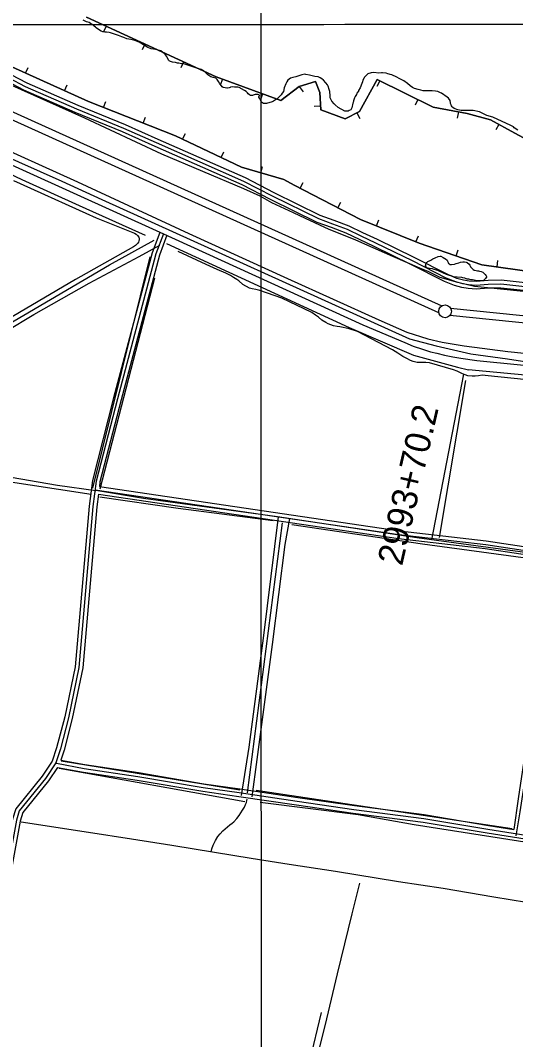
# Model space of a CAD drawing. Extents: x 3279314 to 3317160, y 734079 to 759431.
# Drawn here: x 3290383 to 3292320, y 747608 to 751596 of the extents above; entities that cross this region are included whole.
import ezdxf

# ---------------------------------------------------------------- set-up
doc = ezdxf.new("R2010")
doc.units = 0
for name, color, linetype in [('V-BORW-LINE', 7, 'Continuous'), ('V-DTCH-CNTR', 7, 'Continuous'), ('V-GRID-MAJR', 7, 'Continuous'), ('V-LEVE-TOET', 7, 'Continuous'), ('V-ROAD-CNTR', 7, 'Continuous'), ('V-SITE-VEGE', 7, 'Continuous'), ('V-SURV-IDEN', 7, 'Continuous'), ('V-SURV-LINE', 7, 'Continuous'), ('V-TOPO-SHOR', 7, 'Continuous')]:
    doc.layers.add(name, color=color, linetype=linetype)

msp = doc.modelspace()

# ---------------------------------------------------------------- linework, layer by layer
at = {"layer": 'V-BORW-LINE'}
for p, q in [((3290719, 751573.7), (3290708.5, 751551)), ((3290870.2, 751503.8), (3290859.7, 751481.1)), ((3290403.3, 751389.6), (3290413.6, 751412.4)), ((3291021.4, 751433.9), (3291011, 751411.2)), ((3290555.3, 751321.3), (3290565.5, 751344.1)), ((3291173.5, 751366), (3291164.9, 751342.5)), ((3291473.3, 751337.3), (3291488.6, 751317.5)), ((3291788.8, 751360.2), (3291777.7, 751337.8)), ((3291330, 751308.9), (3291321.5, 751285.4)), ((3290708.4, 751255.7), (3290717.6, 751279)), ((3291557.6, 751261.2), (3291532.7, 751259.6)), ((3291938.2, 751286.5), (3291927.2, 751264.1)), ((3290863.3, 751194.5), (3290872.5, 751217.7)), ((3291698.7, 751234.7), (3291710.1, 751212.4)), ((3292096.3, 751238.6), (3292091.6, 751214)), ((3292254.4, 751189.6), (3292242.4, 751167.6)), ((3291017.4, 751131.3), (3291028.2, 751153.9)), ((3291168, 751060), (3291178.7, 751082.6)), ((3291323, 751000.3), (3291329.9, 751024.3)), ((3291477, 750939.4), (3291488.4, 750961.6)), ((3291625.2, 750863.2), (3291636.6, 750885.5)), ((3291775.8, 750792.5), (3291785.2, 750815.6)), ((3291930.1, 750729.7), (3291939.6, 750752.9)), ((3292087.4, 750674.8), (3292095.6, 750698.4)), ((3292247.6, 750631.6), (3292251.1, 750656.3))]:
    msp.add_line(p, q, dxfattribs=at)
for points in [[(3292476.4, 750599.1), (3292188.6, 750640), (3291942.7, 750724.6), (3291713.9, 750817.6), (3291454.1, 750951.1), (3291413.2, 750974.1), (3291247.6, 751022.2), (3290989.6, 751144.6), (3290648.7, 751279.3), (3290212.2, 751475.5), (3289975.1, 751604.5), (3289624.4, 751777.4), (3289474.8, 751809.2), (3289073.7, 751958.5), (3288634.1, 752099.5), (3288076.2, 752324.8), (3287513.5, 752526.9)], [(3287513.5, 752526.9), (3288076.2, 752324.8), (3288634.1, 752099.5), (3289073.7, 751958.5), (3289474.8, 751809.2), (3289624.4, 751777.4), (3289975.1, 751604.5), (3290212.2, 751475.5), (3290648.7, 751279.3), (3290989.6, 751144.6), (3291247.6, 751022.2), (3291413.2, 750974.1), (3291454.1, 750951.1), (3291713.9, 750817.6), (3291942.7, 750724.6), (3292188.6, 750640), (3292476.4, 750599.1)], [(3290641.7, 751609.4), (3291148.6, 751375), (3291402.3, 751282.5), (3291473.9, 751337.8), (3291536.9, 751357.6), (3291554.2, 751313.8), (3291558.6, 751246.6), (3291653.7, 751211.6), (3291709.7, 751240.3), (3291778.3, 751365.3), (3291997.4, 751257.4), (3292130, 751232.1), (3292221.3, 751207.6), (3292317.7, 751155), (3292419.3, 751099.9)], [(3292419.3, 751099.9), (3292317.7, 751155), (3292221.3, 751207.6), (3292130, 751232.1), (3291997.4, 751257.4), (3291778.3, 751365.3), (3291709.7, 751240.3), (3291653.7, 751211.6), (3291558.6, 751246.6), (3291554.2, 751313.8), (3291536.9, 751357.6), (3291473.9, 751337.8), (3291402.3, 751282.5), (3291148.6, 751375), (3290641.7, 751609.4)]]:
    msp.add_lwpolyline(points, dxfattribs=at)
at = {"layer": 'V-DTCH-CNTR'}
msp.add_line((3292116.8, 750212), (3291991.4, 749564.4), dxfattribs=at)
for points in [[(3290355.6, 750970.1), (3290678.8, 750823.5), (3290829, 750763.4), (3290835.5, 750759.8), (3290841.2, 750754.9), (3290845.8, 750748.5), (3290847.7, 750742), (3290847.5, 750736.6), (3290846.2, 750733.2), (3290844.9, 750728.8), (3290842.9, 750724.4), (3290838.5, 750720.3), (3290833.1, 750715.9), (3290825.6, 750710.9), (3290598.5, 750582.1), (3290107.6, 750294.2)], [(3290678.6, 749756.6), (3290678.5, 749755), (3290527.8, 749775.9), (3290051.1, 749858.3), (3290015.6, 749866.2), (3289996.1, 749875), (3289979.8, 749888.5), (3289969.7, 749898.7), (3289961.3, 749913), (3289956.3, 749927.5), (3289956, 749947.3), (3290003.5, 750159.8), (3290010.2, 750181), (3290020.6, 750195.4), (3290060.2, 750221.3), (3290217.1, 750314.6), (3290435.5, 750446.1), (3290652, 750568.7), (3290847, 750672.8), (3290927.7, 750717.2)], [(3292542.1, 750171.5), (3292213, 750206.2), (3292188.8, 750208.1), (3292174.5, 750206), (3292162.3, 750204.9), (3292149.5, 750204), (3292132.7, 750206.2), (3292112.5, 750213.5), (3292092, 750223.4), (3292076.5, 750229.4), (3291982.7, 750255.9), (3291969.2, 750258.2), (3291956.5, 750257.8), (3291944.7, 750257.5), (3291934.5, 750258.2), (3291919.7, 750261.5), (3291908.5, 750265.5), (3291894.4, 750272.8), (3291879.3, 750280.9), (3291859.6, 750294), (3291838.1, 750307.2), (3291701.6, 750379.1), (3291665.3, 750390.7), (3291656.7, 750392.1), (3291644.9, 750394.1), (3291632.7, 750397.1), (3291621.9, 750399.1), (3291607.9, 750401.8), (3291597.7, 750404.8), (3291587, 750409.4), (3291577.7, 750413.9), (3291562.4, 750424), (3291549.6, 750434.7), (3291537.6, 750443.5), (3291523, 750453.9), (3291405.6, 750509.6), (3291319.8, 750540), (3291303.7, 750543), (3291289.7, 750545.5), (3291279, 750549), (3291253.6, 750562.4), (3291237, 750577.8), (3291229.1, 750582.9), (3291216.8, 750590.7), (3291204.2, 750597.8), (3291186.1, 750606.9), (3291152.1, 750621.7), (3291109.7, 750641.7), (3291000.5, 750692.6)], [(3292322.6, 748406.1), (3292337.6, 748499.3), (3292411.1, 748972.4), (3292474.6, 749386.6), (3292491.8, 749496.4), (3291934.3, 749572.2), (3291389.2, 749654.2), (3290864.5, 749725), (3290678.6, 749756.6)], [(3291248.4, 748564), (3291277.2, 748752.8), (3291335.2, 749189.3), (3291392.6, 749653.7)], [(3291435.9, 749647.2), (3291417.7, 749545.1), (3291367.3, 749154.8), (3291307.7, 748704.8), (3291287.6, 748558.3)], [(3291116.2, 746283.1), (3291140.7, 746353.5), (3291228.1, 746586.4), (3291334.2, 746889), (3291364.3, 746962.9), (3291414.4, 747129.9), (3291436.4, 747196.9), (3291456.4, 747276.7), (3291515.1, 747524.2), (3291561.3, 747714.1)]]:
    msp.add_lwpolyline(points, dxfattribs=at)
at = {"layer": 'V-GRID-MAJR'}
for points in [[(3291328, 739459.9), (3291326.2, 745519.1), (3291324.4, 751580.9), (3291322.7, 757642.8), (3291322.7, 757645.4)], [(3283456.1, 751579.5), (3286078.9, 751579.8), (3291324.4, 751580.9), (3296570, 751582.8), (3301815.6, 751585.5), (3307061.1, 751589), (3312306.7, 751593.2), (3314929.4, 751595.5)]]:
    msp.add_spline(points, degree=3, dxfattribs=at)
at = {"layer": 'V-LEVE-TOET'}
for points in [[(3291978.2, 750613.6), (3291945.9, 750627.3), (3291840.3, 750672.2), (3291730.1, 750720.4), (3291692.3, 750737.9), (3291590.5, 750778.4), (3291498.8, 750821.8), (3291451.5, 750843.7), (3291366.4, 750882.6), (3291320.2, 750909), (3291256.7, 750937), (3290935.8, 751073.4), (3290635.4, 751213.7), (3290337.3, 751346.9), (3290015.2, 751492.2), (3289681.5, 751638), (3289309.5, 751792.4), (3288910.2, 751940), (3288557.3, 752056.2), (3288101.3, 752234.1), (3287745, 752353.6)], [(3287573.3, 752175.4), (3287997.5, 752019.6), (3288435.6, 751852.3), (3288853.7, 751699.8), (3289176.2, 751582.2), (3289408.1, 751494.7), (3289561, 751432.3), (3289797.9, 751329.9), (3290230.7, 751134.7), (3290605.6, 750964.2), (3291041.7, 750763), (3291427.2, 750585.9), (3291784.4, 750424.2), (3291895, 750375.9), (3291977.3, 750350.3), (3292032.9, 750337.9), (3292119.5, 750323.4), (3292289.4, 750301), (3292750.2, 750253.6)], [(3292439.8, 750526.8), (3292158.8, 750555.2), (3292094.4, 750570.9), (3292025.5, 750590), (3291978.2, 750613.6)]]:
    msp.add_lwpolyline(points, dxfattribs=at)
at = {"layer": 'V-ROAD-CNTR'}
for points in [[(3287063, 752326.8), (3287267.8, 752250.4), (3287686.3, 752095.6), (3288047.7, 751959.5), (3288483.2, 751793.2), (3289271.5, 751500.2), (3289390.3, 751454.8), (3289479, 751419.8), (3289543.5, 751393.4), (3289598.2, 751371.8), (3289712.3, 751320.1), (3290928.1, 750767.3), (3291722.6, 750405.5), (3291887, 750335.5), (3291919.9, 750322.1), (3291955.6, 750310.5), (3291986.7, 750299.9), (3292012, 750294.1), (3292042.4, 750286.9), (3292074.6, 750280.1), (3292105.6, 750274.9), (3292168.4, 750265.3), (3292338.9, 750248), (3294136.9, 750064.8)], [(3292415.1, 750547.5), (3292262.5, 750564.3), (3292213, 750563.5), (3292165.3, 750559.5), (3292136.1, 750561.6), (3292113.3, 750565.5), (3292086.1, 750572.8), (3292048.6, 750588), (3291917, 750655), (3291773.4, 750725.2), (3291715.9, 750752), (3291662.7, 750777.9), (3291605, 750799.7), (3291550.2, 750819.6), (3291368.5, 750908.4), (3291256.6, 750966.3), (3290915.6, 751117), (3290787.9, 751173.6), (3290603.3, 751249.3), (3290402.3, 751336.8), (3290339.2, 751370.6)], [(3292415.1, 750547.5), (3292262.5, 750564.3), (3292213, 750563.5), (3292165.3, 750559.5), (3292136.1, 750561.6), (3292113.3, 750565.5), (3292086.1, 750572.8), (3292048.6, 750588), (3291917, 750655), (3291773.4, 750725.2), (3291715.9, 750752), (3291662.7, 750777.9), (3291605, 750799.7), (3291550.2, 750819.6), (3291368.5, 750908.4), (3291256.6, 750966.3), (3290915.6, 751117), (3290787.9, 751173.6), (3290603.3, 751249.3), (3290402.3, 751336.8), (3290339.2, 751370.6)], [(3292416.5, 750562.4), (3292263.2, 750579.3), (3292212.3, 750578.5), (3292165.2, 750574.5), (3292137.9, 750576.5), (3292116.5, 750580.2), (3292090.8, 750587), (3292054.8, 750601.7), (3291923.7, 750668.4), (3291779.8, 750738.7), (3291722.3, 750765.5), (3291668.6, 750791.7), (3291610.3, 750813.8), (3291556.1, 750833.4), (3291375.2, 750921.8), (3291263.1, 750979.8), (3290921.7, 751130.7), (3290793.8, 751187.4), (3290609.2, 751263.1), (3290408.9, 751350.3), (3290346.5, 751383.7)], [(3292413.8, 750532.5), (3292261.8, 750549.2), (3292213.8, 750548.6), (3292165.5, 750544.5), (3292134.3, 750546.7), (3292110.1, 750550.8), (3292081.3, 750558.5), (3292042.4, 750574.3), (3291910.3, 750641.5), (3291766.9, 750711.6), (3291709.4, 750738.4), (3291656.7, 750764.1), (3291599.8, 750785.6), (3291544.4, 750805.7), (3291361.7, 750895), (3291250.2, 750952.8), (3290909.6, 751103.2), (3290782, 751159.8), (3290597.5, 751235.5), (3290395.8, 751323.2), (3290331.9, 751357.5)], [(3290928.2, 750766.3), (3290898.1, 750687.2), (3290747.7, 750119.6), (3290664.4, 749795.9), (3290651.9, 749695.9), (3290597.2, 749066.8), (3290556.8, 748871.2), (3290524.7, 748750), (3290507.8, 748697.9), (3290468.4, 748638.9), (3290365.3, 748511.3), (3290352.5, 748470.5), (3290216.7, 747729.3)], [(3290942.2, 750760.9), (3290912.4, 750682.6), (3290762.2, 750115.8), (3290679.2, 749793.1), (3290666.8, 749694.3), (3290612.1, 749064.6), (3290571.4, 748867.8), (3290539.1, 748745.7), (3290521.4, 748691.3), (3290480.5, 748630), (3290378.7, 748504.1), (3290367.1, 748466.9), (3290231.5, 747726.6)], [(3290942.2, 750760.9), (3290912.4, 750682.6), (3290762.2, 750115.8), (3290679.2, 749793.1), (3290666.8, 749694.3), (3290612.1, 749064.6), (3290571.4, 748867.8), (3290539.1, 748745.7), (3290521.4, 748691.3), (3290480.5, 748630), (3290378.7, 748504.1), (3290367.1, 748466.9), (3290231.5, 747726.6)], [(3290956.2, 750755.6), (3290926.7, 750678), (3290776.7, 750112.1), (3290693.9, 749790.3), (3290691.7, 749772.4)], [(3290691.7, 749772.4), (3291865.4, 749599.3), (3292205.4, 749560), (3292516.4, 749512.9)], [(3290688, 749742.6), (3290681.7, 749692.7), (3290627, 749062.5), (3290586, 748864.3), (3290553.5, 748741.5), (3290540.6, 748701.7)], [(3290675, 749759.7), (3291863.5, 749584.4), (3292203.5, 749545.2), (3293198.9, 749394.1)], [(3290675, 749759.7), (3291863.5, 749584.4), (3292203.5, 749545.2), (3293198.9, 749394.1)], [(3290688, 749742.6), (3291861.5, 749569.5), (3292201.5, 749530.3), (3292479.7, 749488.1)], [(3292479.7, 749488.1), (3292454.4, 749342.2), (3292412.3, 749088.1), (3292363.5, 748777.7), (3292329.6, 748549.8), (3292313.7, 748430.7)], [(3290540.6, 748701.7), (3290634.9, 748684.4), (3290844.4, 748653.2), (3291100.5, 748609.7), (3291241.5, 748589.5), (3291467.7, 748556.3), (3291689.2, 748523.8), (3291963, 748488.7), (3292214, 748446.6), (3292313.7, 748430.7)], [(3290527.7, 748673.6), (3290492.6, 748621.1), (3290392.2, 748496.9), (3290381.7, 748463.3), (3290246.3, 747723.9)], [(3290521.2, 748690.9), (3290524.3, 748689.5), (3290632.4, 748669.6), (3290842, 748638.4), (3291098.2, 748594.9), (3291239.3, 748574.7), (3291465.5, 748541.5), (3291687.2, 748508.9), (3291960.8, 748473.9), (3292211.6, 748431.8), (3292466.7, 748391.2)], [(3290521.2, 748690.9), (3290524.3, 748689.5), (3290632.4, 748669.6), (3290842, 748638.4), (3291098.2, 748594.9), (3291239.3, 748574.7), (3291465.5, 748541.5), (3291687.2, 748508.9), (3291960.8, 748473.9), (3292211.6, 748431.8), (3292466.7, 748391.2)], [(3290527.7, 748673.6), (3290630, 748654.8), (3290839.6, 748623.5), (3291095.9, 748580.1), (3291237.1, 748559.9), (3291463.3, 748526.6), (3291685.1, 748494.1), (3291958.6, 748459.1), (3292209.2, 748417), (3292464.4, 748376.4), (3292720.9, 748338.1), (3292991.5, 748294.6), (3293253.2, 748256.5), (3293523.7, 748218.1), (3293773.4, 748176), (3293924.1, 748152.7), (3293960.5, 748142.8)]]:
    msp.add_lwpolyline(points, dxfattribs=at)
at = {"layer": 'V-SITE-VEGE'}
for points in [[(3290974.1, 751434.5), (3290970.2, 751435.5), (3290967.4, 751437.2), (3290964.7, 751438.3), (3290963, 751439.9), (3290955.1, 751453.8), (3290954, 751456.5), (3290950.1, 751461.5), (3290946.8, 751465.4), (3290938.9, 751472.5), (3290932.8, 751477.5), (3290912.3, 751482.4), (3290894.5, 751485.1), (3290887.3, 751487.2), (3290881.7, 751490), (3290847.2, 751510.9), (3290837.7, 751514.7), (3290830.5, 751517.5), (3290814.4, 751521.2), (3290799.4, 751524.5), (3290787.7, 751528.9), (3290779.9, 751532.7), (3290766.6, 751537.1), (3290758.8, 751540.4), (3290747.7, 751543.6), (3290735.5, 751547.4), (3290729.9, 751549.1), (3290719.9, 751550.1), (3290713.8, 751550.1), (3290706, 751551.7), (3290699.3, 751554.5), (3290684.3, 751563.3), (3290678.7, 751567.7), (3290676.5, 751570.4), (3290672.1, 751573.7), (3290668.7, 751577), (3290663.7, 751580.9), (3290661.5, 751582), (3290657.6, 751584.7), (3290652, 751587.5), (3290641.4, 751591.3), (3290628.1, 751596.8)], [(3291675.4, 751245.8), (3291669.3, 751243.5), (3291664.9, 751241.3), (3291658.8, 751240.7), (3291651.6, 751241.8), (3291626.5, 751256.1), (3291614.2, 751265.4), (3291610.3, 751269.3), (3291600.9, 751279.8), (3291598, 751285.3), (3291595.2, 751293.6), (3291595.2, 751304.7), (3291594, 751314.7), (3291593.4, 751318.6), (3291591.2, 751326.3), (3291587.2, 751338.5), (3291584.4, 751344.6), (3291578.3, 751352.3), (3291568.2, 751362.3), (3291562.1, 751367.2), (3291556, 751371.6), (3291547.6, 751374.9), (3291534.3, 751376.5), (3291513.7, 751381.9), (3291499.8, 751384.6), (3291495.4, 751385.7), (3291484.3, 751383.4), (3291459.9, 751376.1), (3291448.9, 751373.3), (3291439.4, 751369.9), (3291428.9, 751362.1), (3291424.5, 751356.5), (3291420.7, 751348.1), (3291415.2, 751332.6), (3291412.5, 751317.6), (3291407, 751312), (3291402.6, 751305.3), (3291394.3, 751296.4), (3291385.5, 751288), (3291380.5, 751285.2), (3291372.8, 751280.2), (3291367.8, 751277.4), (3291346.2, 751270.6), (3291338.5, 751270.6), (3291334, 751271.6), (3291329.6, 751274.4), (3291324.5, 751279.4), (3291317.8, 751291.5), (3291316.1, 751296), (3291315, 751298.2), (3291317.8, 751301), (3291318.3, 751303.2), (3291315, 751304.8), (3291312.2, 751306.5), (3291308.3, 751307), (3291301.6, 751306.4), (3291297.8, 751304.7), (3291293.3, 751303.6), (3291291.1, 751302.5), (3291288.9, 751301.9), (3291283.3, 751301.9), (3291281.7, 751303.5), (3291279.4, 751304.6), (3291274.4, 751309.6), (3291271.1, 751313.5), (3291268.8, 751315.7), (3291265.5, 751318.4), (3291259.4, 751322.3), (3291239.3, 751334.4), (3291233.8, 751335.5), (3291219.9, 751335.4), (3291212.7, 751336.4), (3291204.9, 751334.7), (3291203.3, 751333.6), (3291199.4, 751332.5), (3291192.7, 751330.8), (3291190, 751331.3), (3291184.4, 751331.9), (3291176.1, 751333.5), (3291171.6, 751336.2), (3291169.4, 751340.1), (3291162.7, 751348.4), (3291157.6, 751356.7), (3291152, 751365), (3291147, 751369.9), (3291142.6, 751371.6), (3291137.6, 751373.2), (3291128.1, 751375.9), (3291115.9, 751383.6), (3291100.8, 751398.5), (3291091.4, 751404), (3291085.8, 751405.7), (3291080.8, 751407.3), (3291069.7, 751410.6), (3291022.4, 751425.8), (3291013, 751426.9), (3291003, 751428.5), (3290998, 751429.6), (3290989.7, 751431.2), (3290977.4, 751433.4), (3290974.1, 751434.5)], [(3292328.9, 751167.3), (3292315, 751176.6), (3292311.6, 751179.4), (3292298.8, 751186), (3292250.4, 751209), (3292230.4, 751217.2), (3292207.1, 751224.8), (3292189.8, 751233.6), (3292178.7, 751238.6), (3292154.3, 751243.4), (3292117.1, 751243.2), (3292106.5, 751244.3), (3292093.8, 751247), (3292079.9, 751251.3), (3292074.3, 751255.2), (3292071.5, 751257.9), (3292068.7, 751262.4), (3292067.6, 751265.7), (3292065.9, 751271.2), (3292065.3, 751276.8), (3292064.7, 751279), (3292064.7, 751282.9), (3292057.4, 751291.7), (3292051.9, 751296.1), (3292030.1, 751311), (3292026.8, 751312.6), (3292015.7, 751317.6), (3292006.8, 751319.2), (3291993.5, 751320.2), (3291985.2, 751320.2), (3291958.5, 751321.1), (3291949.1, 751323.3), (3291938.5, 751326.6), (3291925.2, 751330.4), (3291916.8, 751334.2), (3291907.4, 751340.8), (3291896.8, 751349.1), (3291882.3, 751359.6), (3291875.6, 751363.4), (3291865, 751368.9), (3291855, 751374.4), (3291836.1, 751383.2), (3291829.4, 751384.8), (3291825, 751386.4), (3291820.5, 751387.5), (3291813.3, 751389.7), (3291799.4, 751391.3), (3291795, 751390.7), (3291784.5, 751390.1), (3291766.1, 751392.2), (3291755, 751391), (3291741.7, 751387.6), (3291729.1, 751374.8), (3291727.4, 751372), (3291723, 751362.6), (3291720.8, 751355.9), (3291718.1, 751349.2), (3291712.1, 751333.1), (3291706, 751322), (3291705, 751319.2), (3291699.4, 751311.9), (3291697.2, 751306.9), (3291692.9, 751299.1), (3291690.1, 751293.6), (3291685.7, 751281.9), (3291684.1, 751274.7), (3291683, 751271.9), (3291679.2, 751254.1), (3291675.4, 751245.8)]]:
    msp.add_lwpolyline(points, dxfattribs=at)
msp.add_lwpolyline([(3292193.1, 750577), (3292186.5, 750577), (3292174.3, 750577.5), (3292162.6, 750579.1), (3292157.6, 750580.1), (3292152, 750580.7), (3292145.4, 750581.7), (3292137.1, 750583.4), (3292130.9, 750584.4), (3292121.5, 750587.2), (3292113.2, 750588.8), (3292109.8, 750589.9), (3292092.1, 750592), (3292077.1, 750593.6), (3292067.6, 750596.3), (3292061.5, 750598.5), (3292049.8, 750602.3), (3292035.4, 750608.3), (3292020.9, 750614.9), (3292018.1, 750616.6), (3292015.3, 750617.6), (3292002, 750621.5), (3291994.8, 750624.2), (3291983.7, 750625.2), (3291977.6, 750626.9), (3291974.2, 750626.9), (3291970.9, 750629.1), (3291968.1, 750635.7), (3291968.6, 750640.1), (3291969.2, 750642.4), (3291970.8, 750645.1), (3291973, 750648.5), (3291976.9, 750652.9), (3291979.6, 750654.1), (3291983, 750655.8), (3291987.9, 750658.6), (3291991.8, 750660.2), (3291996.2, 750663), (3292005.1, 750667), (3292017.3, 750672), (3292024.5, 750673.7), (3292027.8, 750673.8), (3292037.3, 750668.8), (3292043.4, 750664.4), (3292046.2, 750662.8), (3292052.3, 750657.8), (3292053.4, 750654.5), (3292056.2, 750649.5), (3292056.8, 750646.7), (3292058.5, 750645.1), (3292060.1, 750644), (3292064, 750641.8), (3292069.6, 750641.8), (3292081.2, 750643), (3292087.3, 750645.2), (3292092.3, 750645.8), (3292097.9, 750648.1), (3292103.9, 750649.8), (3292113.4, 750651.5), (3292120.6, 750652.1), (3292126.7, 750651), (3292131.1, 750649.4), (3292137.8, 750642.7), (3292140.6, 750638.3), (3292141.8, 750635.5), (3292143.4, 750632.2), (3292151.3, 750624.5), (3292154.6, 750621.7), (3292157.9, 750619.5), (3292160.2, 750619), (3292171.3, 750616.8), (3292175.2, 750616.3), (3292179, 750615.2), (3292185.7, 750614.1), (3292191.3, 750610.8), (3292194.6, 750608.1), (3292201.3, 750601.5), (3292204.7, 750596.5), (3292206.4, 750593.7), (3292206.4, 750591), (3292204.7, 750589.8), (3292202.5, 750587)], close=True, dxfattribs=at)
at = {"layer": 'V-SURV-LINE'}
for points in [[(3289593.3, 751581.7), (3292032.1, 750480)], [(3292019.8, 750452.6), (3289580.9, 751554.4)], [(3292065.6, 750471), (3293774.4, 750297.5)], [(3293771.4, 750267.6), (3292062.5, 750441.1)]]:
    msp.add_lwpolyline(points, dxfattribs=at)
msp.add_circle((3292044.2, 750458.1), 25, dxfattribs=at)
at = {"layer": 'V-TOPO-SHOR'}
for p, q in [((3290665.9, 749765.5), (3290891.1, 750671.5)), ((3290907.2, 750587.8), (3290693.8, 749761.6)), ((3292022.6, 749573.2), (3292124.8, 750187.8)), ((3290659.5, 749741.6), (3289920.8, 749853.3)), ((3291270.8, 748574.3), (3291408.7, 749630.1)), ((3291241.1, 748584.1), (3290542.7, 748698.2)), ((3290534.8, 748670.2), (3291261.1, 748540.3)), ((3291304.9, 748584.3), (3292306.5, 748435)), ((3291681.3, 748100), (3291710.6, 748220.2))]:
    msp.add_line(p, q, dxfattribs=at)
for points in [[(3287659.1, 752127), (3287864.7, 752046.8), (3288088, 751968.6), (3288312.5, 751882.3), (3288542.3, 751795.7), (3288570.9, 751785.1), (3288748.7, 751720.6), (3288948.8, 751644.6), (3289156.9, 751566), (3289310.3, 751508.8), (3289503.4, 751432.8), (3289623.4, 751384), (3289722.4, 751339.3), (3289836.6, 751286.6), (3290005.8, 751210.8), (3290164.1, 751137.1), (3290374.9, 751042.6), (3290544.9, 750966.9), (3290701, 750895.7)], [(3290872.7, 750754.2), (3290614.4, 750870.8), (3290390.2, 750972), (3290289.6, 751019)], [(3290701, 750895.7), (3291905, 750350.8), (3292008.8, 750323.1), (3292144.5, 750291.5), (3292288.2, 750271.9), (3292364, 750260.1), (3294007.8, 750096.5), (3295524, 749952.4), (3295855.2, 749909.3), (3295939, 749881.6), (3296002.9, 749841.9), (3296042.9, 749802.1), (3296070.9, 749766.2), (3296094.9, 749746.4), (3296098.9, 749750.4), (3296098.8, 749774.3), (3296090.8, 749790.2)], [(3288468.1, 748760.8), (3288485.7, 748770.1), (3288530.4, 748798.6), (3288601.2, 748855.1), (3288978.4, 749266.6), (3289412.4, 749755.6), (3289587.2, 749954.1), (3289616.5, 749977.6), (3289646.3, 749999.4), (3289724.3, 750046.5), (3290164, 750307.4), (3290731.4, 750639.6), (3290906.6, 750736.6)], [(3290954.8, 750723.5), (3291669.6, 750394.1), (3291921.1, 750287), (3292092.8, 750239.5), (3292135.8, 750229)], [(3295030.7, 749939.3), (3294473.1, 749993.9), (3293628.8, 750080.9), (3292675.8, 750178.5), (3292135.8, 750229)], [(3291371.4, 749638.2), (3291000.7, 749686.9), (3290694.1, 749730.8)], [(3291444.2, 749624.3), (3291955.3, 749548.4), (3292474.8, 749477.5)], [(3291128.9, 748343.5), (3291132.2, 748354.2), (3291137.3, 748368.5), (3291145.8, 748387), (3291155.7, 748403.4), (3291164, 748413.7), (3291174.3, 748425.4), (3291202.2, 748448.6), (3291211.4, 748455.5), (3291217.3, 748460.8), (3291229.5, 748473.4), (3291239, 748485.4), (3291252.2, 748506.2), (3291259.1, 748517.5), (3291264.1, 748528), (3291266.8, 748535.5), (3291269.2, 748543.7), (3291269.8, 748549.5)], [(3292781.4, 748314.5), (3291923.5, 748448.1), (3291704, 748487.5), (3291320.9, 748536.4)], [(3290385.7, 748460.6), (3290649.4, 748420.2), (3290817.6, 748394.2), (3290975, 748369.2), (3291142, 748341.3), (3291285.3, 748318.3), (3291434.7, 748295.1), (3291615.5, 748267.6), (3291862.2, 748227.2), (3292037.2, 748200.4), (3292234.9, 748167.6), (3292426.4, 748135.3), (3292677, 748093.2), (3292743.7, 748082.5), (3292928.2, 748049.6), (3293028.5, 748030.7)], [(3291463.9, 747206.3), (3291504.9, 747378.6), (3291581.6, 747689.3), (3291623.4, 747865.1), (3291681.3, 748100)]]:
    msp.add_lwpolyline(points, dxfattribs=at)

# ---------------------------------------------------------------- texts
at = {"layer": 'V-SURV-IDEN'}
msp.add_text('2993+70.2', height=100, rotation=76.9312, dxfattribs=at).set_placement((3291875.9, 749459))

doc.saveas('drawing.dxf')
